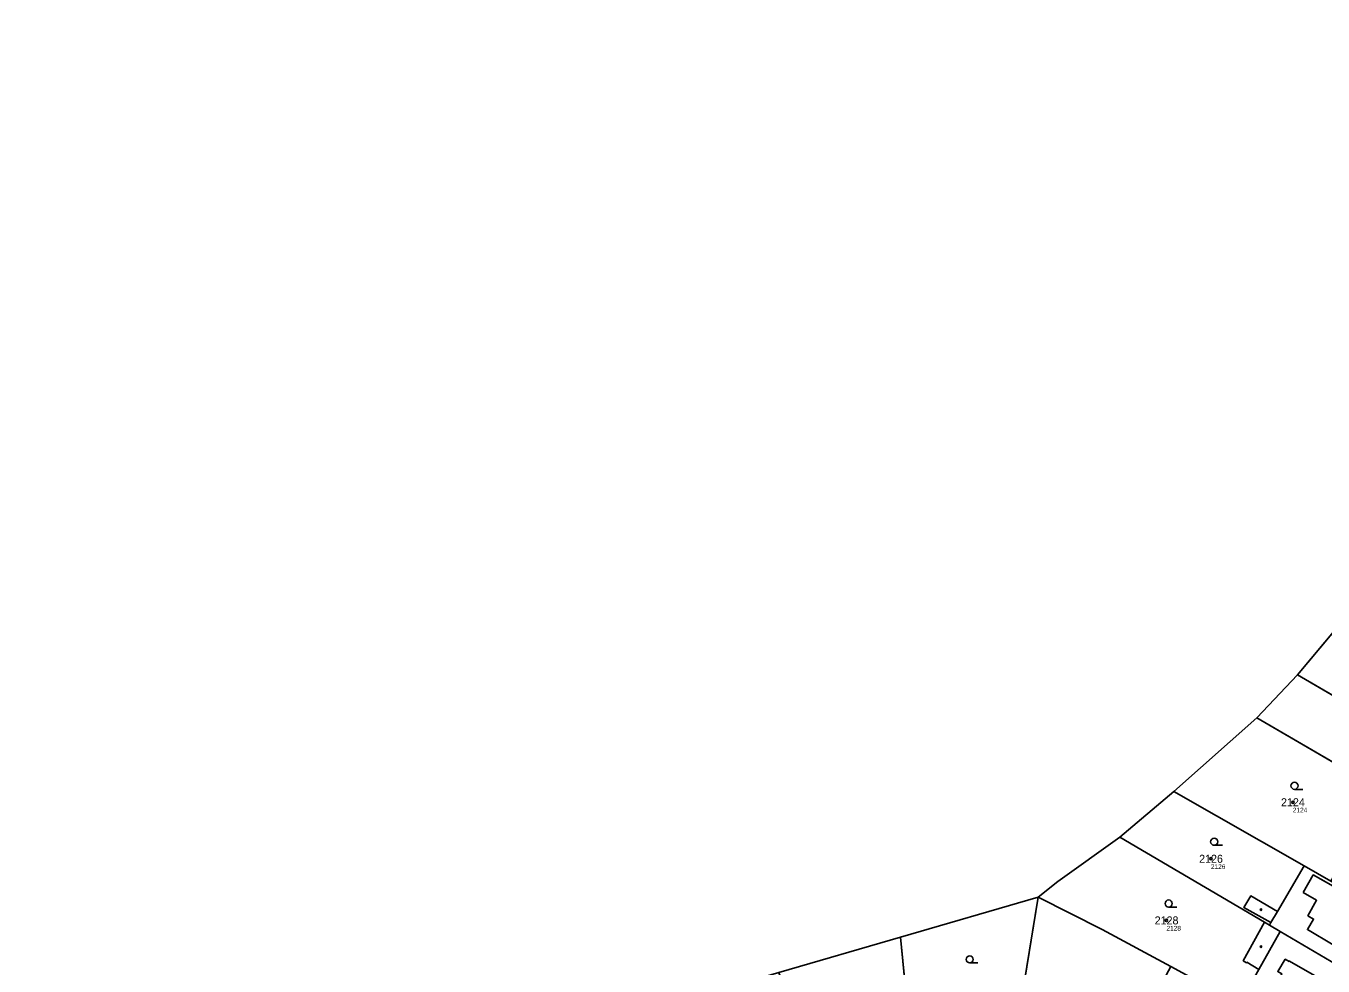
# Model space of a CAD drawing. Extents: x -751550 to -746116, y -1055108 to -1050700.
# Drawn here: x -748553.4 to -748277.9, y -1053071.2 to -1052871.5 of the extents above; entities that cross this region are included whole.
import ezdxf

# ---------------------------------------------------------------- set-up
doc = ezdxf.new("R2010")
doc.units = 0
for name, color, linetype in [('Definiční body', 7, 'Continuous'), ('Hranice parcel', 7, 'Continuous'), ('Parcelní čísla', 7, 'Continuous'), ('Polygon budovy', 7, 'Continuous'), ('Polygon parcely', 7, 'Continuous'), ('Vnitřní kresba', 7, 'Continuous'), ('Značky budov', 7, 'Continuous'), ('Značky kultur', 7, 'Continuous')]:
    doc.layers.add(name, color=color, linetype=linetype)

msp = doc.modelspace()

# ---------------------------------------------------------------- linework, layer by layer
at = {"layer": 'Definiční body'}
for centre in [(-748284.31, -1053036.38), (-748301.71, -1053048.39), (-748311.15, -1053061.48)]:
    msp.add_circle(centre, 0.25, dxfattribs=at)
at = {"layer": 'Hranice parcel'}
for p, q in [((-748283.34, -1053009.32), (-748268.79, -1052991.95)), ((-748291.94, -1053018.43), (-748283.34, -1053009.32)), ((-748283.34, -1053009.32), (-748258.99, -1053023.56)), ((-748309.62, -1053034.1), (-748291.94, -1053018.43)), ((-748291.94, -1053018.43), (-748263.78, -1053034.87)), ((-748321.02, -1053043.83), (-748309.62, -1053034.1)), ((-748309.62, -1053034.1), (-748281.92, -1053049.91)), ((-748321.02, -1053043.83), (-748334.21, -1053053.24)), ((-748290.32, -1053061.87), (-748321.02, -1053043.83)), ((-748281.92, -1053049.91), (-748276.27, -1053053.14)), ((-748334.21, -1053053.24), (-748338.37, -1053056.53)), ((-748338.37, -1053056.53), (-748367.65, -1053065.03)), ((-748338.37, -1053056.53), (-748346.23, -1053104.64)), ((-748290.32, -1053061.87), (-748294.85, -1053070.06)), ((-748289.3, -1053062.47), (-748290.32, -1053061.87)), ((-748367.65, -1053065.03), (-748393.47, -1053072.54)), ((-748367.65, -1053065.03), (-748363.83, -1053103.81))]:
    msp.add_line(p, q, dxfattribs=at)
for points in [[(-748281.92, -1053049.91), (-748287.57, -1053059.56), (-748293.25, -1053056.26), (-748294.71, -1053058.77), (-748289.02, -1053061.94), (-748289.3, -1053062.47)], [(-748338.37, -1053056.53), (-748324.83, -1053063.42), (-748310.25, -1053071.28)], [(-748271.33, -1053073.04), (-748287.02, -1053063.81), (-748289.3, -1053062.47)], [(-748294.85, -1053070.06), (-748294.16, -1053070.49), (-748294.08, -1053070.36), (-748291.57, -1053071.94), (-748295.61, -1053079.18)]]:
    msp.add_lwpolyline(points, dxfattribs=at)
at = {"layer": 'Polygon budovy'}
for points in [[(-748282.09, -1053055.56), (-748279.26, -1053057.19), (-748281.11, -1053060.49), (-748279.92, -1053061.19), (-748281.23, -1053063.44), (-748275.72, -1053066.64), (-748274.46, -1053064.37), (-748271.67, -1053065.99), (-748267.59, -1053058.84), (-748279.97, -1053051.83)], [(-748289.67, -1053078.21), (-748281.45, -1053082.86), (-748276.77, -1053074.85), (-748285.05, -1053070.11), (-748285.09, -1053070.18), (-748285.91, -1053069.72), (-748287.5, -1053072.36), (-748286.62, -1053072.86)]]:
    msp.add_lwpolyline(points, close=True, dxfattribs=at)
at = {"layer": 'Polygon parcely'}
for points in [[(-748283.34, -1053009.32), (-748268.79, -1052991.95), (-748258.77, -1052980.24), (-748245.11, -1052964.65), (-748233.52, -1052950.78), (-748220.96, -1052935.44), (-748206.13, -1052917.25), (-748197.94, -1052907.24), (-748194.64, -1052903.92), (-748186.83, -1052896.07), (-748169.64, -1052871.49)], [(-748563.57, -1053143.81), (-748546.7, -1053132.91), (-748533.38, -1053124.3), (-748529.37, -1053122.5), (-748511.09, -1053114.29), (-748490.9, -1053105.22), (-748472.7, -1053097.05), (-748451.17, -1053089.9), (-748436.94, -1053085.18), (-748431.57, -1053083.62), (-748422.57, -1053081), (-748412.85, -1053078.18), (-748393.47, -1053072.54), (-748367.65, -1053065.03), (-748338.37, -1053056.53), (-748334.21, -1053053.24), (-748321.02, -1053043.83), (-748309.62, -1053034.1), (-748291.94, -1053018.43), (-748283.34, -1053009.32)]]:
    msp.add_lwpolyline(points, dxfattribs=at)
for points in [[(-748246.63, -1053030.78), (-748243.58, -1053025.61), (-748247, -1053023.91), (-748248.29, -1053026.11), (-748255.33, -1053021.98), (-748254.33, -1053020.27), (-748256.15, -1053019.36), (-748252.26, -1053012.76), (-748253.05, -1053012.3), (-748251.76, -1053010.1), (-748250.96, -1053010.57), (-748248.85, -1053007), (-748236.95, -1053014.33), (-748235.02, -1053011.06), (-748249.98, -1053002.72), (-748268.79, -1052991.95), (-748283.34, -1053009.32), (-748258.99, -1053023.56)], [(-748291.94, -1053018.43), (-748263.78, -1053034.87), (-748262.85, -1053031.88), (-748262.98, -1053031.81), (-748260.26, -1053027.1), (-748263.25, -1053025.41), (-748261.6, -1053022.58), (-748259.31, -1053023.93), (-748258.99, -1053023.56), (-748283.34, -1053009.32)], [(-748281.92, -1053049.91), (-748276.27, -1053053.14), (-748269.97, -1053042.74), (-748271.46, -1053041.85), (-748270, -1053039.42), (-748268.52, -1053040.3), (-748267.97, -1053039.39), (-748255.79, -1053046.49), (-748252.75, -1053041.31), (-748263.78, -1053034.87), (-748291.94, -1053018.43), (-748309.62, -1053034.1)], [(-748290.32, -1053061.87), (-748289.3, -1053062.47), (-748289.02, -1053061.94), (-748294.71, -1053058.77), (-748293.25, -1053056.26), (-748287.57, -1053059.56), (-748281.92, -1053049.91), (-748309.62, -1053034.1), (-748321.02, -1053043.83)], [(-748321.02, -1053043.83), (-748334.21, -1053053.24), (-748338.37, -1053056.53), (-748324.83, -1053063.42), (-748310.25, -1053071.28), (-748295.61, -1053079.18), (-748291.57, -1053071.94), (-748294.08, -1053070.36), (-748294.16, -1053070.49), (-748294.85, -1053070.06), (-748290.32, -1053061.87)], [(-748287.57, -1053059.56), (-748293.25, -1053056.26), (-748294.71, -1053058.77), (-748289.02, -1053061.94), (-748289.3, -1053062.47), (-748287.02, -1053063.81), (-748271.33, -1053073.04), (-748263.86, -1053060.22), (-748276.27, -1053053.14), (-748281.92, -1053049.91)], [(-748363.83, -1053103.81), (-748355.11, -1053103.92), (-748346.23, -1053104.64), (-748338.37, -1053056.53), (-748367.65, -1053065.03)], [(-748331.37, -1053110.12), (-748320.77, -1053090.9), (-748310.25, -1053071.28), (-748324.83, -1053063.42), (-748338.37, -1053056.53), (-748346.23, -1053104.64), (-748333.82, -1053108.92)], [(-748281.03, -1053089.51), (-748271.33, -1053073.04), (-748287.02, -1053063.81), (-748289.3, -1053062.47), (-748290.32, -1053061.87), (-748294.85, -1053070.06), (-748294.16, -1053070.49), (-748294.08, -1053070.36), (-748291.57, -1053071.94), (-748295.61, -1053079.18), (-748285.77, -1053084.49)], [(-748376.83, -1053106.9), (-748363.83, -1053103.81), (-748367.65, -1053065.03), (-748393.47, -1053072.54), (-748380.57, -1053108.3)]]:
    msp.add_lwpolyline(points, close=True, dxfattribs=at)
at = {"layer": 'Vnitřní kresba'}
for p, q in [((-748282.09, -1053055.56), (-748279.97, -1053051.83)), ((-748279.97, -1053051.83), (-748267.59, -1053058.84)), ((-748279.26, -1053057.19), (-748282.09, -1053055.56)), ((-748281.11, -1053060.49), (-748279.26, -1053057.19)), ((-748289.02, -1053061.94), (-748287.57, -1053059.56)), ((-748281.23, -1053063.44), (-748279.92, -1053061.19)), ((-748279.92, -1053061.19), (-748281.11, -1053060.49)), ((-748291.57, -1053071.94), (-748287.02, -1053063.81)), ((-748275.72, -1053066.64), (-748281.23, -1053063.44)), ((-748287.5, -1053072.36), (-748285.91, -1053069.72)), ((-748285.91, -1053069.72), (-748285.09, -1053070.18)), ((-748285.09, -1053070.18), (-748285.05, -1053070.11)), ((-748285.05, -1053070.11), (-748276.77, -1053074.85))]:
    msp.add_line(p, q, dxfattribs=at)
at = {"layer": 'Značky budov'}
for centre in [(-748291.09, -1053059.21), (-748291.09, -1053067.07)]:
    msp.add_circle(centre, 0.175, dxfattribs=at)
at = {"layer": 'Značky kultur'}
for p, q in [((-748283.96, -1053033.64), (-748282.21, -1053033.64)), ((-748301.02, -1053045.52), (-748299.27, -1053045.52)), ((-748310.69, -1053058.64), (-748308.94, -1053058.64)), ((-748352.93, -1053070.51), (-748351.18, -1053070.51))]:
    msp.add_line(p, q, dxfattribs=at)
for centre in [(-748283.96, -1053032.89), (-748301.02, -1053044.77), (-748310.69, -1053057.89), (-748352.93, -1053069.76)]:
    msp.add_circle(centre, 0.75, dxfattribs=at)

# ---------------------------------------------------------------- texts
at = {"layer": 'Definiční body'}
for s, p in [('2124', (-748284.31, -1053038.54)), ('2126', (-748301.71, -1053050.55)), ('2128', (-748311.15, -1053063.64))]:
    msp.add_text(s, height=1, dxfattribs=at).set_placement(p)
at = {"layer": 'Parcelní čísla'}
for s, p in [('2124', (-748286.82, -1053037.23)), ('2126', (-748304.22, -1053049.24)), ('2128', (-748313.66, -1053062.33))]:
    msp.add_text(s, height=1.7, dxfattribs=at).set_placement(p)

doc.saveas('drawing.dxf')
